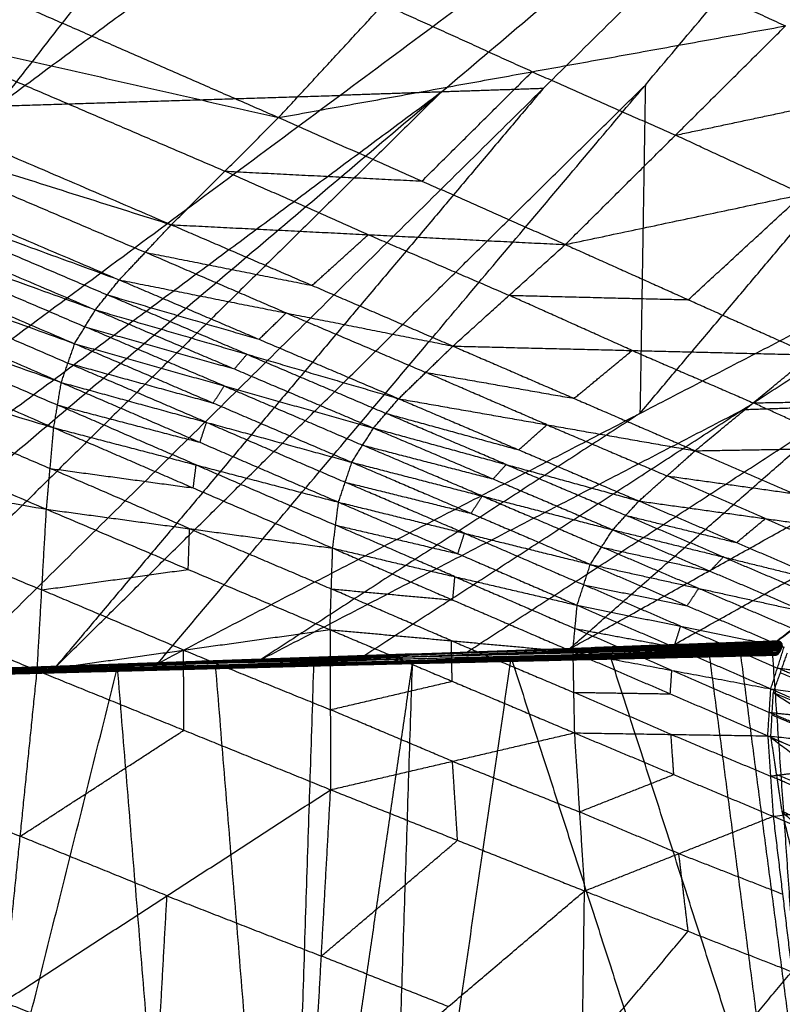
# Model space of a CAD drawing. Header units: millimetres. Extents: x -106 to 110, y -96 to 120.
# Tile 677 of 1020: x 97.61 to 98.83, y -30.41 to -28.84. Entities that reach past the tile are written whole.
import ezdxf

# ---------------------------------------------------------------- set-up
doc = ezdxf.new("R2010")
doc.units = ezdxf.units.MM
doc.header["$MEASUREMENT"] = 0
doc.layers.add('Default', color=7, linetype='Continuous', true_color=0x000000)

msp = doc.modelspace()

# ---------------------------------------------------------------- linework, layer by layer
at = {"layer": 'Default'}
for points in [[(96.8496, -29.8992, 11.6177), (98.1177, -28.9572, 10.995), (99.3858, -28.0151, 10.3722)], [(97.1742, -29.8883, 11.7919), (98.28, -28.9517, 11.0821), (99.3858, -28.0151, 10.3722)], [(97.4999, -29.8773, 11.9676), (98.4428, -28.9462, 11.1699), (99.3858, -28.0151, 10.3722)], [(97.8267, -29.8661, 12.1447), (98.6062, -28.9406, 11.2584), (99.3858, -28.0151, 10.3722)], [(98.8388, -28.0322, 10.0752), (98.2047, -28.5032, 10.3865), (97.5706, -28.9742, 10.6979)], [(96.2034, -29.9206, 11.2742), (97.2475, -28.9849, 10.5261), (98.2917, -28.0492, 9.7781)], [(96.526, -29.91, 11.4451), (97.4088, -28.9796, 10.6116), (98.2917, -28.0492, 9.7781)], [(97.8682, -28.0619, 9.5512), (97.3461, -28.5297, 9.9252), (96.824, -28.9976, 10.2992)], [(96.8496, -29.8992, 11.6177), (97.5706, -28.9742, 10.6979), (98.2917, -28.0492, 9.7781)], [(96.9539, -28.5268, 13.5365), (97.4868, -28.7597, 13.6165), (98.0198, -28.9927, 13.6964)], [(98.5976, -29.4661, 11.8947), (98.9874, -29.0034, 11.4515), (99.3772, -28.5406, 11.0084)], [(98.0198, -28.9927, 13.6964), (98.1873, -28.8112, 13.6855), (98.3549, -28.6298, 13.6746)], [(98.3549, -28.6298, 13.6746), (98.5927, -28.7378, 13.6446), (98.8305, -28.8459, 13.6146)], [(96.8034, -28.7154, 13.5231), (97.3258, -28.9398, 13.6138), (97.8481, -29.1642, 13.7045)], [(96.8034, -28.7154, 13.5231), (97.4116, -28.8541, 13.6098), (98.0198, -28.9927, 13.6964)], [(96.7304, -28.8111, 13.517), (97.2477, -29.0318, 13.6126), (97.765, -29.2524, 13.7082)], [(96.7304, -28.8111, 13.517), (97.2892, -28.9877, 13.6108), (97.8481, -29.1642, 13.7045)], [(98.4252, -28.9193, 13.6555), (98.3062, -28.8653, 13.6705), (98.1873, -28.8112, 13.6855)], [(98.0198, -28.9927, 13.6964), (98.4252, -28.9193, 13.6555), (98.8305, -28.8459, 13.6146)], [(98.4782, -29.1959, 13.6696), (98.6544, -29.0209, 13.6421), (98.8305, -28.8459, 13.6146)], [(96.6964, -28.861, 13.5149), (97.2115, -29.0807, 13.6125), (97.7266, -29.3004, 13.7101)], [(96.6964, -28.861, 13.5149), (97.2307, -29.0567, 13.6115), (97.765, -29.2524, 13.7082)], [(97.4116, -28.8541, 13.6098), (97.6728, -28.9663, 13.6551), (97.9339, -29.0784, 13.7004)], [(96.6668, -28.9142, 13.5137), (97.1802, -29.1344, 13.6125), (97.6936, -29.3546, 13.7112)], [(96.6668, -28.9142, 13.5137), (97.1967, -29.1073, 13.6119), (97.7266, -29.3004, 13.7101)], [(98.249, -29.0943, 13.683), (98.3371, -29.0068, 13.6693), (98.4252, -28.9193, 13.6555)], [(98.4252, -28.9193, 13.6555), (98.5398, -28.9701, 13.6488), (98.6544, -29.0209, 13.6421)], [(97.6633, -29.8717, 12.0562), (98.1347, -29.4062, 11.6573), (98.6062, -28.9406, 11.2584)], [(98.4428, -28.9462, 11.1699), (98.053, -29.4089, 11.613), (97.6633, -29.8717, 12.0562)], [(98.4428, -28.9462, 11.1699), (98.3614, -28.949, 11.126), (98.28, -28.9517, 11.0821)], [(98.6062, -28.9406, 11.2584), (98.6019, -29.2034, 11.5766), (98.5976, -29.4661, 11.8947)], [(98.6544, -29.0209, 13.6421), (98.8443, -28.9806, 13.5974), (99.0342, -28.9403, 13.5527)], [(97.0119, -29.8937, 11.7048), (97.6459, -29.4227, 11.3934), (98.28, -28.9517, 11.0821)], [(98.28, -28.9517, 11.0821), (97.8085, -29.4172, 11.4809), (97.337, -29.8828, 11.8798)], [(97.5706, -28.9742, 10.6979), (97.8442, -28.9657, 10.8464), (98.1177, -28.9572, 10.995)], [(98.28, -28.9517, 11.0821), (98.1988, -28.9544, 11.0385), (98.1177, -28.9572, 10.995)], [(96.6448, -28.9727, 13.5132), (97.1585, -29.1947, 13.6108), (97.6722, -29.4166, 13.7084)], [(96.6448, -28.9727, 13.5132), (97.1692, -29.1637, 13.6122), (97.6936, -29.3546, 13.7112)], [(97.2892, -28.9877, 13.6108), (97.5479, -29.098, 13.6585), (97.8066, -29.2083, 13.7063)], [(97.8481, -29.1642, 13.7045), (97.9339, -29.0784, 13.7004), (98.0198, -28.9927, 13.6964)], [(98.0198, -28.9927, 13.6964), (98.249, -29.0943, 13.683), (98.4782, -29.1959, 13.6696)], [(98.8581, -29.1153, 13.5802), (98.7562, -29.0681, 13.6112), (98.6544, -29.0209, 13.6421)], [(98.4782, -29.1959, 13.6696), (98.8581, -29.1153, 13.5802), (99.2379, -29.0347, 13.4909)], [(96.6273, -29.0424, 13.5132), (97.1437, -29.2657, 13.6075), (97.6601, -29.489, 13.7018)], [(96.6273, -29.0424, 13.5132), (97.1497, -29.2295, 13.6108), (97.6722, -29.4166, 13.7084)], [(97.2307, -29.0567, 13.6115), (97.4883, -29.1665, 13.6603), (97.7458, -29.2764, 13.7091)], [(97.8267, -29.8661, 12.1447), (98.5976, -29.4661, 11.8947), (99.3686, -29.0661, 11.6447)], [(98.1546, -29.855, 12.3231), (98.7616, -29.4605, 11.9839), (99.3686, -29.0661, 11.6447)], [(98.4837, -29.8437, 12.5028), (98.9261, -29.4549, 12.0737), (99.3686, -29.0661, 11.6447)], [(97.9339, -29.0784, 13.7004), (98.0915, -29.0864, 13.6917), (98.249, -29.0943, 13.683)], [(98.1631, -29.1801, 13.687), (98.0485, -29.1293, 13.6937), (97.9339, -29.0784, 13.7004)], [(97.1967, -29.1073, 13.6119), (97.4534, -29.2174, 13.6613), (97.7101, -29.3275, 13.7106)], [(98.6749, -29.2842, 13.6268), (98.7665, -29.1997, 13.6035), (98.8581, -29.1153, 13.5802)], [(97.1692, -29.1637, 13.6122), (97.4261, -29.2746, 13.661), (97.6829, -29.3856, 13.7098)], [(97.765, -29.2524, 13.7082), (97.8066, -29.2083, 13.7063), (97.8481, -29.1642, 13.7045)], [(97.8481, -29.1642, 13.7045), (98.0733, -29.2613, 13.6997), (98.2985, -29.3584, 13.6949)], [(97.8481, -29.1642, 13.7045), (98.1631, -29.1801, 13.687), (98.4782, -29.1959, 13.6696)], [(96.601, -29.1711, 13.5144), (97.1247, -29.3953, 13.6015), (97.6485, -29.6195, 13.6886)], [(96.601, -29.1711, 13.5144), (97.1306, -29.3301, 13.6081), (97.6601, -29.489, 13.7018)], [(98.0733, -29.2613, 13.6997), (98.1182, -29.2207, 13.6933), (98.1631, -29.1801, 13.687)], [(98.1631, -29.1801, 13.687), (98.2758, -29.2286, 13.6846), (98.3884, -29.2771, 13.6822)], [(98.2985, -29.3584, 13.6949), (98.3884, -29.2771, 13.6822), (98.4782, -29.1959, 13.6696)], [(98.4782, -29.1959, 13.6696), (98.6749, -29.2842, 13.6268), (98.8716, -29.3724, 13.5841)], [(97.8066, -29.2083, 13.7063), (97.9399, -29.2348, 13.703), (98.0733, -29.2613, 13.6997)], [(98.0318, -29.3054, 13.7015), (97.9192, -29.2569, 13.7039), (97.8066, -29.2083, 13.7063)], [(97.1497, -29.2295, 13.6108), (97.4079, -29.3411, 13.6579), (97.6662, -29.4528, 13.7051)], [(98.4837, -29.8437, 12.5028), (99.0387, -29.5335, 12.2623), (99.5938, -29.2232, 12.0219)], [(98.8139, -29.8324, 12.6837), (99.2038, -29.5278, 12.3528), (99.5938, -29.2232, 12.0219)], [(98.8149, -29.8324, 12.6842), (99.2044, -29.5278, 12.3531), (99.5938, -29.2232, 12.0219)], [(97.7266, -29.3004, 13.7101), (97.7458, -29.2764, 13.7091), (97.765, -29.2524, 13.7082)], [(97.765, -29.2524, 13.7082), (97.9884, -29.3475, 13.7074), (98.2117, -29.4426, 13.7065)], [(97.765, -29.2524, 13.7082), (98.0318, -29.3054, 13.7015), (98.2985, -29.3584, 13.6949)], [(97.7458, -29.2764, 13.7091), (97.8671, -29.312, 13.7082), (97.9884, -29.3475, 13.7074)], [(97.9691, -29.3715, 13.7083), (97.8575, -29.324, 13.7087), (97.7458, -29.2764, 13.7091)], [(98.3884, -29.2771, 13.6822), (98.5316, -29.2807, 13.6545), (98.6749, -29.2842, 13.6268)], [(98.5851, -29.3654, 13.6395), (98.4867, -29.3213, 13.6609), (98.3884, -29.2771, 13.6822)], [(97.6936, -29.3546, 13.7112), (97.7101, -29.3275, 13.7106), (97.7266, -29.3004, 13.7101)], [(97.7266, -29.3004, 13.7101), (97.949, -29.395, 13.7108), (98.1714, -29.4896, 13.7115)], [(97.7266, -29.3004, 13.7101), (97.9691, -29.3715, 13.7083), (98.2117, -29.4426, 13.7065)], [(97.9884, -29.3475, 13.7074), (98.0101, -29.3265, 13.7044), (98.0318, -29.3054, 13.7015)], [(98.0318, -29.3054, 13.7015), (98.1435, -29.3529, 13.7011), (98.2551, -29.4005, 13.7007)], [(97.1306, -29.3301, 13.6081), (97.3924, -29.4422, 13.6516), (97.6543, -29.5542, 13.6952)], [(97.7101, -29.3275, 13.7106), (97.8295, -29.3612, 13.7107), (97.949, -29.395, 13.7108)], [(97.9325, -29.4221, 13.7114), (97.8213, -29.3748, 13.711), (97.7101, -29.3275, 13.7106)], [(97.6722, -29.4166, 13.7084), (97.6829, -29.3856, 13.7098), (97.6936, -29.3546, 13.7112)], [(97.6936, -29.3546, 13.7112), (97.9153, -29.4495, 13.7128), (98.1369, -29.5444, 13.7144)], [(97.6936, -29.3546, 13.7112), (97.9325, -29.4221, 13.7114), (98.1714, -29.4896, 13.7115)], [(97.949, -29.395, 13.7108), (97.9591, -29.3833, 13.7095), (97.9691, -29.3715, 13.7083)], [(97.9691, -29.3715, 13.7083), (98.0803, -29.4188, 13.7086), (98.1915, -29.4661, 13.709)], [(98.2117, -29.4426, 13.7065), (98.2551, -29.4005, 13.7007), (98.2985, -29.3584, 13.6949)], [(98.2985, -29.3584, 13.6949), (98.4922, -29.4421, 13.6621), (98.6858, -29.5259, 13.6293)], [(98.2985, -29.3584, 13.6949), (98.5851, -29.3654, 13.6395), (98.8716, -29.3724, 13.5841)], [(98.4922, -29.4421, 13.6621), (98.5386, -29.4038, 13.6508), (98.5851, -29.3654, 13.6395)], [(98.5851, -29.3654, 13.6395), (98.6819, -29.4073, 13.6231), (98.7787, -29.4492, 13.6067)], [(97.6829, -29.3856, 13.7098), (97.7991, -29.4175, 13.7113), (97.9153, -29.4495, 13.7128)], [(97.9045, -29.4805, 13.7114), (97.7937, -29.433, 13.7106), (97.6829, -29.3856, 13.7098)], [(98.6858, -29.5259, 13.6293), (98.7787, -29.4492, 13.6067), (98.8716, -29.3724, 13.5841)], [(98.2551, -29.4005, 13.7007), (98.3737, -29.4213, 13.6814), (98.4922, -29.4421, 13.6621)], [(98.4488, -29.4843, 13.6679), (98.3519, -29.4424, 13.6843), (98.2551, -29.4005, 13.7007)], [(97.6601, -29.489, 13.7018), (97.6662, -29.4528, 13.7051), (97.6722, -29.4166, 13.7084)], [(97.6722, -29.4166, 13.7084), (97.8939, -29.5124, 13.7093), (98.1156, -29.6082, 13.7101)], [(97.6722, -29.4166, 13.7084), (97.9045, -29.4805, 13.7114), (98.1369, -29.5444, 13.7144)], [(96.5539, -29.4285, 13.5193), (97.0937, -29.6531, 13.592), (97.6336, -29.8777, 13.6646)], [(96.5539, -29.4285, 13.5193), (97.1012, -29.524, 13.604), (97.6485, -29.6195, 13.6886)], [(97.9153, -29.4495, 13.7128), (97.9239, -29.4358, 13.7121), (97.9325, -29.4221, 13.7114)], [(97.9325, -29.4221, 13.7114), (98.0433, -29.4696, 13.7122), (98.1541, -29.517, 13.713)], [(98.1714, -29.4896, 13.7115), (98.1915, -29.4661, 13.709), (98.2117, -29.4426, 13.7065)], [(98.2117, -29.4426, 13.7065), (98.4038, -29.5245, 13.6783), (98.596, -29.6063, 13.6501)], [(98.2117, -29.4426, 13.7065), (98.4488, -29.4843, 13.6679), (98.6858, -29.5259, 13.6293)], [(98.7787, -29.4492, 13.6067), (98.9048, -29.4471, 13.5626), (99.0309, -29.445, 13.5185)], [(98.938, -29.5217, 13.5411), (98.8584, -29.4854, 13.5739), (98.7787, -29.4492, 13.6067)], [(97.6662, -29.4528, 13.7051), (97.78, -29.4826, 13.7072), (97.8939, -29.5124, 13.7093)], [(97.8879, -29.5486, 13.706), (97.777, -29.5007, 13.7055), (97.6662, -29.4528, 13.7051)], [(97.9906, -29.8606, 12.2339), (98.3761, -29.6605, 12.1089), (98.7616, -29.4605, 11.9839)], [(98.5976, -29.4661, 11.8947), (98.2941, -29.6633, 12.0643), (97.9906, -29.8606, 12.2339)], [(98.1915, -29.4661, 13.709), (98.2977, -29.4953, 13.6937), (98.4038, -29.5245, 13.6783)], [(98.3837, -29.548, 13.6808), (98.2876, -29.5071, 13.6949), (98.1915, -29.4661, 13.709)], [(98.3191, -29.8493, 12.4129), (98.6226, -29.6521, 12.2433), (98.9261, -29.4549, 12.0737)], [(98.9261, -29.4549, 12.0737), (98.8439, -29.4577, 12.0288), (98.7616, -29.4605, 11.9839)], [(97.8939, -29.5124, 13.7093), (97.8992, -29.4964, 13.7103), (97.9045, -29.4805, 13.7114)], [(97.9045, -29.4805, 13.7114), (98.0154, -29.5284, 13.7118), (98.1263, -29.5763, 13.7123)], [(97.6485, -29.6195, 13.6886), (97.6543, -29.5542, 13.6952), (97.6601, -29.489, 13.7018)], [(97.6601, -29.489, 13.7018), (97.8832, -29.5854, 13.7004), (98.1062, -29.6818, 13.699)], [(97.6601, -29.489, 13.7018), (97.8879, -29.5486, 13.706), (98.1156, -29.6082, 13.7101)], [(98.1369, -29.5444, 13.7144), (98.1541, -29.517, 13.713), (98.1714, -29.4896, 13.7115)], [(98.1714, -29.4896, 13.7115), (98.3628, -29.571, 13.6852), (98.5541, -29.6524, 13.6589)], [(98.1714, -29.4896, 13.7115), (98.3837, -29.548, 13.6808), (98.596, -29.6063, 13.6501)], [(98.4038, -29.5245, 13.6783), (98.4263, -29.5044, 13.6731), (98.4488, -29.4843, 13.6679)], [(98.4488, -29.4843, 13.6679), (98.5448, -29.5252, 13.6538), (98.6409, -29.5661, 13.6397)], [(97.1012, -29.524, 13.604), (97.3711, -29.6363, 13.6403), (97.641, -29.7486, 13.6766)], [(98.1541, -29.517, 13.713), (98.2584, -29.544, 13.6991), (98.3628, -29.571, 13.6852)], [(98.3455, -29.5984, 13.6867), (98.2498, -29.5577, 13.6998), (98.1541, -29.517, 13.713)], [(98.596, -29.6063, 13.6501), (98.6409, -29.5661, 13.6397), (98.6858, -29.5259, 13.6293)], [(98.6488, -29.8381, 12.5932), (98.9263, -29.683, 12.473), (99.2038, -29.5278, 12.3528)], [(98.6858, -29.5259, 13.6293), (98.938, -29.5217, 13.5411), (99.1902, -29.5175, 13.4529)], [(98.6858, -29.5259, 13.6293), (98.8429, -29.5943, 13.5745), (99.0001, -29.6626, 13.5197)], [(99.2038, -29.5278, 12.3528), (99.0091, -29.6801, 12.5184), (98.8144, -29.8324, 12.6839)], [(98.1156, -29.6082, 13.7101), (98.1263, -29.5763, 13.7123), (98.1369, -29.5444, 13.7144)], [(98.1369, -29.5444, 13.7144), (98.3276, -29.626, 13.6891), (98.5183, -29.7077, 13.6638)], [(98.1369, -29.5444, 13.7144), (98.3455, -29.5984, 13.6867), (98.5541, -29.6524, 13.6589)], [(97.6543, -29.5542, 13.6952), (97.7687, -29.5698, 13.6978), (97.8832, -29.5854, 13.7004)], [(97.8773, -29.6506, 13.6938), (97.7658, -29.6024, 13.6945), (97.6543, -29.5542, 13.6952)], [(97.8832, -29.5854, 13.7004), (97.8855, -29.567, 13.7032), (97.8879, -29.5486, 13.706)], [(97.8879, -29.5486, 13.706), (97.9994, -29.5968, 13.7053), (98.1109, -29.645, 13.7045)], [(98.3628, -29.571, 13.6852), (98.3732, -29.5595, 13.683), (98.3837, -29.548, 13.6808)], [(98.3837, -29.548, 13.6808), (98.4794, -29.5887, 13.6677), (98.575, -29.6293, 13.6545)], [(98.1263, -29.5763, 13.7123), (98.2269, -29.6012, 13.7007), (98.3276, -29.626, 13.6891)], [(98.317, -29.6579, 13.687), (98.2216, -29.6171, 13.6996), (98.1263, -29.5763, 13.7123)], [(98.6409, -29.5661, 13.6397), (98.7419, -29.5802, 13.6071), (98.8429, -29.5943, 13.5745)], [(98.798, -29.6345, 13.5849), (98.7195, -29.6003, 13.6123), (98.6409, -29.5661, 13.6397)], [(98.3276, -29.626, 13.6891), (98.3366, -29.6122, 13.6879), (98.3455, -29.5984, 13.6867)], [(98.3455, -29.5984, 13.6867), (98.4409, -29.6392, 13.674), (98.5362, -29.68, 13.6613)], [(98.5541, -29.6524, 13.6589), (98.575, -29.6293, 13.6545), (98.596, -29.6063, 13.6501)], [(98.596, -29.6063, 13.6501), (98.752, -29.6729, 13.6003), (98.908, -29.7394, 13.5505)], [(98.596, -29.6063, 13.6501), (98.798, -29.6345, 13.5849), (99.0001, -29.6626, 13.5197)], [(97.6336, -29.8777, 13.6646), (97.641, -29.7486, 13.6766), (97.6485, -29.6195, 13.6886)], [(97.6485, -29.6195, 13.6886), (97.8752, -29.7158, 13.6821), (98.1019, -29.8122, 13.6756)], [(97.6485, -29.6195, 13.6886), (97.8773, -29.6506, 13.6938), (98.1062, -29.6818, 13.699)], [(98.1062, -29.6818, 13.699), (98.1109, -29.645, 13.7045), (98.1156, -29.6082, 13.7101)], [(98.1156, -29.6082, 13.7101), (98.3064, -29.6906, 13.6841), (98.4972, -29.7731, 13.658)], [(98.1156, -29.6082, 13.7101), (98.317, -29.6579, 13.687), (98.5183, -29.7077, 13.6638)], [(98.575, -29.6293, 13.6545), (98.6635, -29.6511, 13.6274), (98.752, -29.6729, 13.6003)], [(98.731, -29.6959, 13.6047), (98.653, -29.6626, 13.6296), (98.575, -29.6293, 13.6545)], [(98.752, -29.6729, 13.6003), (98.775, -29.6537, 13.5926), (98.798, -29.6345, 13.5849)], [(98.798, -29.6345, 13.5849), (98.876, -29.6677, 13.56), (98.954, -29.701, 13.5351)], [(97.8752, -29.7158, 13.6821), (97.8763, -29.6832, 13.6879), (97.8773, -29.6506, 13.6938)], [(97.8773, -29.6506, 13.6938), (97.9907, -29.6988, 13.6905), (98.104, -29.747, 13.6873)], [(98.1109, -29.645, 13.7045), (98.2087, -29.6678, 13.6943), (98.3064, -29.6906, 13.6841)], [(98.3017, -29.7275, 13.6785), (98.2063, -29.6862, 13.6915), (98.1109, -29.645, 13.7045)], [(98.5183, -29.7077, 13.6638), (98.5362, -29.68, 13.6613), (98.5541, -29.6524, 13.6589)], [(98.5541, -29.6524, 13.6589), (98.7095, -29.7185, 13.611), (98.8649, -29.7846, 13.5632)], [(98.5541, -29.6524, 13.6589), (98.731, -29.6959, 13.6047), (98.908, -29.7394, 13.5505)], [(98.3064, -29.6906, 13.6841), (98.3117, -29.6743, 13.6855), (98.317, -29.6579, 13.687)], [(98.317, -29.6579, 13.687), (98.4124, -29.6992, 13.6739), (98.5077, -29.7404, 13.6609)], [(98.1019, -29.8122, 13.6756), (98.104, -29.747, 13.6873), (98.1062, -29.6818, 13.699)], [(98.1062, -29.6818, 13.699), (98.2982, -29.7648, 13.6704), (98.4902, -29.8477, 13.6419)], [(98.1062, -29.6818, 13.699), (98.3017, -29.7275, 13.6785), (98.4972, -29.7731, 13.658)], [(98.5362, -29.68, 13.6613), (98.6229, -29.6992, 13.6362), (98.7095, -29.7185, 13.611)], [(98.6916, -29.7461, 13.6135), (98.6139, -29.7131, 13.6374), (98.5362, -29.68, 13.6613)], [(98.7095, -29.7185, 13.611), (98.7203, -29.7072, 13.6079), (98.731, -29.6959, 13.6047)], [(98.731, -29.6959, 13.6047), (98.8087, -29.7289, 13.5807), (98.8864, -29.762, 13.5568)], [(97.641, -29.7486, 13.6766), (97.7581, -29.7322, 13.6794), (97.8752, -29.7158, 13.6821)], [(98.4972, -29.7731, 13.658), (98.5077, -29.7404, 13.6609), (98.5183, -29.7077, 13.6638)], [(98.5183, -29.7077, 13.6638), (98.6731, -29.774, 13.617), (98.828, -29.8403, 13.5703)], [(98.5183, -29.7077, 13.6638), (98.6916, -29.7461, 13.6135), (98.8649, -29.7846, 13.5632)], [(98.2982, -29.7648, 13.6704), (98.2999, -29.7461, 13.6745), (98.3017, -29.7275, 13.6785)], [(98.3017, -29.7275, 13.6785), (98.3977, -29.7689, 13.6642), (98.4937, -29.8104, 13.65)], [(97.8677, -29.8449, 13.6701), (97.7544, -29.7968, 13.6734), (97.641, -29.7486, 13.6766)], [(98.104, -29.747, 13.6873), (98.2011, -29.7559, 13.6788), (98.2982, -29.7648, 13.6704)], [(98.296, -29.8299, 13.6587), (98.2, -29.7885, 13.673), (98.104, -29.747, 13.6873)], [(98.5077, -29.7404, 13.6609), (98.5904, -29.7572, 13.639), (98.6731, -29.774, 13.617)], [(98.6626, -29.8067, 13.6141), (98.5852, -29.7735, 13.6375), (98.5077, -29.7404, 13.6609)], [(98.6731, -29.774, 13.617), (98.6824, -29.7601, 13.6153), (98.6916, -29.7461, 13.6135)], [(98.6916, -29.7461, 13.6135), (98.769, -29.7793, 13.5901), (98.8464, -29.8124, 13.5667)], [(98.4902, -29.8477, 13.6419), (98.4937, -29.8104, 13.65), (98.4972, -29.7731, 13.658)], [(98.4972, -29.7731, 13.658), (98.6521, -29.84, 13.6106), (98.8069, -29.907, 13.5631)], [(98.4972, -29.7731, 13.658), (98.6626, -29.8067, 13.6141), (98.828, -29.8403, 13.5703)], [(97.6336, -29.8777, 13.6646), (97.8677, -29.8449, 13.6701), (98.1019, -29.8122, 13.6756)], [(98.1019, -29.8122, 13.6756), (98.1024, -29.9403, 13.653), (98.1029, -30.0684, 13.6304)], [(98.1019, -29.8122, 13.6756), (98.296, -29.8299, 13.6587), (98.4902, -29.8477, 13.6419)], [(98.1019, -29.8122, 13.6756), (98.2973, -29.8948, 13.6413), (98.4927, -29.9774, 13.6071)], [(98.4937, -29.8104, 13.65), (98.5729, -29.8252, 13.6303), (98.6521, -29.84, 13.6106)], [(98.6486, -29.8773, 13.6025), (98.5711, -29.8438, 13.6262), (98.4937, -29.8104, 13.65)], [(98.6521, -29.84, 13.6106), (98.6573, -29.8234, 13.6124), (98.6626, -29.8067, 13.6141)], [(98.6626, -29.8067, 13.6141), (98.74, -29.8402, 13.5904), (98.8175, -29.8736, 13.5667)], [(98.1546, -29.855, 12.3231), (98.3191, -29.8493, 12.4129), (98.4837, -29.8437, 12.5028)], [(98.204, -29.8625, 12.3289), (98.5142, -29.8516, 12.4982), (98.8245, -29.8407, 12.6676)], [(98.2191, -29.8559, 12.3391), (98.521, -29.8441, 12.5066), (98.823, -29.8323, 12.6741)], [(98.2191, -29.8559, 12.3391), (98.5217, -29.8452, 12.5051), (98.8243, -29.8346, 12.6711)], [(98.2191, -29.8559, 12.3391), (98.522, -29.8466, 12.504), (98.8249, -29.8374, 12.6689)], [(98.2191, -29.8559, 12.3391), (98.5218, -29.8483, 12.5033), (98.8245, -29.8407, 12.6676)], [(98.5265, -29.8418, 12.5147), (98.3755, -29.8477, 12.431), (98.2246, -29.8536, 12.3473)], [(98.23, -29.8513, 12.3554), (98.5242, -29.8408, 12.5182), (98.8184, -29.8303, 12.681)], [(98.23, -29.8513, 12.3554), (98.5255, -29.841, 12.5165), (98.8209, -29.8307, 12.6775)], [(98.23, -29.8513, 12.3554), (98.5265, -29.8418, 12.5147), (98.823, -29.8323, 12.6741)], [(98.2326, -29.8512, 12.3595), (98.3784, -29.846, 12.4389), (98.5242, -29.8408, 12.5182)], [(98.2351, -29.8511, 12.3637), (98.5267, -29.8407, 12.5223), (98.8184, -29.8303, 12.681)], [(98.2351, -29.8511, 12.3637), (98.5259, -29.8409, 12.5233), (98.8166, -29.8307, 12.683)], [(98.2351, -29.8511, 12.3637), (98.5254, -29.8412, 12.5238), (98.8156, -29.8313, 12.6839)], [(98.2351, -29.8511, 12.3637), (98.3594, -29.8474, 12.4332), (98.4837, -29.8437, 12.5028)], [(98.296, -29.8299, 13.6587), (98.3937, -29.8712, 13.6416), (98.4914, -29.9125, 13.6245)], [(98.2973, -29.8948, 13.6413), (98.2966, -29.8623, 13.65), (98.296, -29.8299, 13.6587)], [(98.6497, -29.8375, 12.5934), (98.5045, -29.8425, 12.5133), (98.3594, -29.8474, 12.4332)], [(98.4837, -29.8437, 12.5028), (98.6497, -29.8375, 12.5934), (98.8156, -29.8313, 12.6839)], [(98.4837, -29.8437, 12.5028), (98.6495, -29.8378, 12.5935), (98.8152, -29.8318, 12.6842)], [(98.4837, -29.8437, 12.5028), (98.6488, -29.8381, 12.5932), (98.8139, -29.8324, 12.6837)], [(98.5135, -29.8537, 12.498), (98.6686, -29.8482, 12.5827), (98.8237, -29.8428, 12.6674)], [(98.8237, -29.8428, 12.6674), (98.669, -29.8472, 12.5828), (98.5142, -29.8516, 12.4982)], [(98.8236, -29.8335, 12.6726), (98.6723, -29.8388, 12.5896), (98.521, -29.8441, 12.5066)], [(98.521, -29.8441, 12.5066), (98.5238, -29.843, 12.5107), (98.5265, -29.8418, 12.5147)], [(98.521, -29.8441, 12.5066), (98.5214, -29.8447, 12.5058), (98.5217, -29.8452, 12.5051)], [(98.8246, -29.836, 12.67), (98.6732, -29.8406, 12.5876), (98.5217, -29.8452, 12.5051)], [(98.5218, -29.8483, 12.5033), (98.6732, -29.8437, 12.5858), (98.8247, -29.839, 12.6682)], [(98.5242, -29.8408, 12.5182), (98.5255, -29.8408, 12.5203), (98.5267, -29.8407, 12.5223)], [(98.5242, -29.8408, 12.5182), (98.5248, -29.8409, 12.5174), (98.5255, -29.841, 12.5165)], [(98.8161, -29.831, 12.6835), (98.6708, -29.8361, 12.6036), (98.5254, -29.8412, 12.5238)], [(98.5254, -29.8412, 12.5238), (98.5875, -29.8394, 12.5586), (98.6497, -29.8375, 12.5934)], [(98.5254, -29.8412, 12.5238), (98.5256, -29.8411, 12.5236), (98.5259, -29.8409, 12.5233)], [(98.5255, -29.841, 12.5165), (98.6726, -29.8358, 12.5979), (98.8197, -29.8305, 12.6793)], [(98.8219, -29.8315, 12.6758), (98.6737, -29.8363, 12.5961), (98.5255, -29.841, 12.5165)], [(98.8175, -29.8305, 12.682), (98.6717, -29.8357, 12.6027), (98.5259, -29.8409, 12.5233)], [(98.5265, -29.8418, 12.5147), (98.6742, -29.8367, 12.5953), (98.8219, -29.8315, 12.6758)], [(98.5267, -29.8407, 12.5223), (98.6721, -29.8356, 12.6022), (98.8175, -29.8305, 12.682)], [(98.8146, -29.8321, 12.6839), (98.7317, -29.8351, 12.6386), (98.6488, -29.8381, 12.5932)], [(98.8154, -29.8316, 12.6841), (98.7324, -29.8347, 12.6388), (98.6495, -29.8378, 12.5935)], [(98.6495, -29.8378, 12.5935), (98.732, -29.835, 12.6387), (98.8146, -29.8321, 12.6839)], [(98.6497, -29.8375, 12.5934), (98.7325, -29.8346, 12.6387), (98.8154, -29.8316, 12.6841)], [(98.8069, -29.907, 13.5631), (98.8175, -29.8736, 13.5667), (98.828, -29.8403, 13.5703)], [(98.8139, -29.8324, 12.6837), (98.8146, -29.8321, 12.6839), (98.8152, -29.8318, 12.6842)], [(98.8139, -29.8324, 12.6837), (98.8144, -29.8324, 12.6839), (98.8149, -29.8324, 12.6842)], [(98.8151, -29.8321, 12.6842), (98.8148, -29.8323, 12.6841), (98.8144, -29.8324, 12.6839)], [(98.8146, -29.8321, 12.6839), (98.8148, -29.8321, 12.6841), (98.8151, -29.8321, 12.6842)], [(98.8149, -29.8324, 12.6842), (98.8151, -29.8321, 12.6842), (98.8152, -29.8318, 12.6842)], [(98.8152, -29.8318, 12.6842), (98.8154, -29.8316, 12.6841), (98.8156, -29.8313, 12.6839)], [(98.8156, -29.8313, 12.6839), (98.8161, -29.831, 12.6835), (98.8166, -29.8307, 12.683)], [(98.8166, -29.8307, 12.683), (98.8175, -29.8305, 12.682), (98.8184, -29.8303, 12.681)], [(98.8184, -29.8303, 12.681), (98.8197, -29.8305, 12.6793), (98.8209, -29.8307, 12.6775)], [(98.8209, -29.8307, 12.6775), (98.8219, -29.8315, 12.6758), (98.823, -29.8323, 12.6741)], [(98.823, -29.8323, 12.6741), (98.8236, -29.8335, 12.6726), (98.8243, -29.8346, 12.6711)], [(98.823, -29.8448, 12.6672), (98.8237, -29.8428, 12.6674), (98.8245, -29.8407, 12.6676)], [(98.8243, -29.8346, 12.6711), (98.8246, -29.836, 12.67), (98.8249, -29.8374, 12.6689)], [(98.8245, -29.8407, 12.6676), (98.8247, -29.839, 12.6682), (98.8249, -29.8374, 12.6689)], [(97.5645, -29.8773, 11.9863), (97.8918, -29.8666, 12.1627), (98.2191, -29.8559, 12.3391)], [(97.5713, -29.8743, 11.9984), (97.9007, -29.8628, 12.1769), (98.23, -29.8513, 12.3554)], [(97.5713, -29.8743, 11.9984), (97.8952, -29.8651, 12.1687), (98.2191, -29.8559, 12.3391)], [(97.5744, -29.8741, 12.0047), (97.9047, -29.8626, 12.1842), (98.2351, -29.8511, 12.3637)], [(97.5744, -29.8741, 12.0047), (97.9022, -29.8627, 12.18), (98.23, -29.8513, 12.3554)], [(98.0309, -29.8586, 12.2542), (97.8657, -29.8644, 12.1644), (97.7005, -29.8701, 12.0747)], [(97.8267, -29.8661, 12.1447), (98.0309, -29.8586, 12.2542), (98.2351, -29.8511, 12.3637)], [(97.8267, -29.8661, 12.1447), (97.9906, -29.8606, 12.2339), (98.1546, -29.855, 12.3231)], [(97.8677, -29.8449, 13.6701), (97.9851, -29.8926, 13.6615), (98.1024, -29.9403, 13.653)], [(97.8682, -29.9731, 13.6475), (97.868, -29.909, 13.6588), (97.8677, -29.8449, 13.6701)], [(97.8843, -29.8699, 12.1576), (98.0479, -29.8646, 12.2458), (98.2116, -29.8592, 12.334)], [(98.2116, -29.8592, 12.334), (98.0517, -29.8629, 12.2483), (97.8918, -29.8666, 12.1627)], [(97.8952, -29.8651, 12.1687), (98.0599, -29.8593, 12.258), (98.2246, -29.8536, 12.3473)], [(98.2246, -29.8536, 12.3473), (98.0626, -29.8582, 12.2621), (97.9007, -29.8628, 12.1769)], [(97.9022, -29.8627, 12.18), (98.0674, -29.857, 12.2698), (98.2326, -29.8512, 12.3595)], [(98.2326, -29.8512, 12.3595), (98.0687, -29.8569, 12.2719), (97.9047, -29.8626, 12.1842)], [(97.9865, -32.617, 10.6236), (98.1891, -31.2374, 11.5387), (98.3918, -29.8578, 12.4537)], [(98.1948, -29.8531, 12.3434), (98.0927, -29.8568, 12.2886), (97.9906, -29.8606, 12.2339)], [(98.0309, -29.8586, 12.2542), (98.1129, -29.8558, 12.2988), (98.1948, -29.8531, 12.3434)], [(98.0763, -29.8658, 12.281), (98.234, -29.8618, 12.3674), (98.3918, -29.8578, 12.4537)], [(98.1546, -29.855, 12.3231), (98.1948, -29.8531, 12.3434), (98.2351, -29.8511, 12.3637)], [(98.1616, -29.8643, 12.3271), (98.362, -29.8594, 12.4371), (98.5623, -29.8544, 12.5472)], [(98.1616, -29.8643, 12.3271), (98.2767, -29.8611, 12.3904), (98.3918, -29.8578, 12.4537)], [(98.1629, -29.8649, 12.327), (98.2624, -29.8621, 12.3821), (98.362, -29.8594, 12.4371)], [(98.3633, -29.8599, 12.4371), (98.2631, -29.8624, 12.3821), (98.1629, -29.8649, 12.327)], [(98.1643, -29.8655, 12.327), (98.3633, -29.8599, 12.4371), (98.5623, -29.8544, 12.5472)], [(98.1643, -29.8655, 12.327), (98.3633, -29.8606, 12.4364), (98.5624, -29.8557, 12.5459)], [(98.1709, -29.8674, 12.326), (98.4904, -29.8595, 12.5031), (98.8099, -29.8517, 12.6802)], [(98.1709, -29.8674, 12.326), (98.4914, -29.8601, 12.5014), (98.8119, -29.8529, 12.6769)], [(98.1709, -29.8674, 12.326), (98.4926, -29.8602, 12.4999), (98.8143, -29.853, 12.6737)], [(98.1709, -29.8674, 12.326), (98.3667, -29.8615, 12.4359), (98.5624, -29.8557, 12.5459)], [(98.1873, -29.8673, 12.3247), (98.5042, -29.8578, 12.4962), (98.8211, -29.8483, 12.6677)], [(98.1873, -29.8673, 12.3247), (98.5032, -29.859, 12.4969), (98.819, -29.8508, 12.669)], [(98.1873, -29.8673, 12.3247), (98.502, -29.8598, 12.4979), (98.8167, -29.8523, 12.6711)], [(98.1873, -29.8673, 12.3247), (98.5008, -29.8602, 12.4992), (98.8143, -29.853, 12.6737)], [(98.1948, -29.8531, 12.3434), (98.2771, -29.8502, 12.3883), (98.3594, -29.8474, 12.4332)], [(98.5126, -29.8554, 12.4983), (98.3541, -29.8602, 12.4125), (98.1957, -29.8649, 12.3268)], [(98.204, -29.8625, 12.3289), (98.5135, -29.8537, 12.498), (98.823, -29.8448, 12.6672)], [(98.204, -29.8625, 12.3289), (98.5126, -29.8554, 12.4983), (98.8211, -29.8483, 12.6677)], [(98.204, -29.8625, 12.3289), (98.2116, -29.8592, 12.334), (98.2191, -29.8559, 12.3391)], [(98.2116, -29.8592, 12.334), (98.3629, -29.8554, 12.4161), (98.5142, -29.8516, 12.4982)], [(98.2191, -29.8559, 12.3391), (98.2246, -29.8536, 12.3473), (98.23, -29.8513, 12.3554)], [(98.23, -29.8513, 12.3554), (98.2326, -29.8512, 12.3595), (98.2351, -29.8511, 12.3637)], [(98.362, -29.8594, 12.4371), (98.3193, -29.8602, 12.4138), (98.2767, -29.8611, 12.3904)], [(98.3594, -29.8474, 12.4332), (98.3393, -29.8484, 12.4231), (98.3191, -29.8493, 12.4129)], [(98.477, -29.8561, 12.5005), (98.4195, -29.8577, 12.4688), (98.362, -29.8594, 12.4371)], [(98.3633, -29.8599, 12.4371), (98.4628, -29.8575, 12.4918), (98.5624, -29.855, 12.5465)], [(98.3633, -29.8606, 12.4364), (98.3633, -29.8603, 12.4368), (98.3633, -29.8599, 12.4371)], [(98.3667, -29.8615, 12.4359), (98.5264, -29.8576, 12.5245), (98.6861, -29.8537, 12.613)], [(98.4904, -29.8595, 12.5031), (98.4285, -29.8605, 12.4695), (98.3667, -29.8615, 12.4359)], [(98.3918, -29.8578, 12.4537), (98.5499, -29.854, 12.5407), (98.708, -29.8502, 12.6276)], [(98.3918, -29.8578, 12.4537), (98.477, -29.8561, 12.5005), (98.5623, -29.8544, 12.5472)], [(98.3918, -29.8578, 12.4537), (98.6588, -30.6875, 12.0301), (98.9259, -31.5171, 11.6065)], [(98.477, -29.8561, 12.5005), (98.5134, -29.8551, 12.5206), (98.5499, -29.854, 12.5407)], [(98.4902, -29.8477, 13.6419), (98.4914, -29.9125, 13.6245), (98.4927, -29.9774, 13.6071)], [(98.4902, -29.8477, 13.6419), (98.6461, -29.9149, 13.5919), (98.802, -29.9822, 13.542)], [(98.4902, -29.8477, 13.6419), (98.6486, -29.8773, 13.6025), (98.8069, -29.907, 13.5631)], [(98.4914, -29.8601, 12.5014), (98.4909, -29.8598, 12.5023), (98.4904, -29.8595, 12.5031)], [(98.8109, -29.8523, 12.6785), (98.6511, -29.8562, 12.59), (98.4914, -29.8601, 12.5014)], [(98.4914, -29.8601, 12.5014), (98.6522, -29.8566, 12.5884), (98.8131, -29.853, 12.6753)], [(98.8131, -29.853, 12.6753), (98.6529, -29.8566, 12.5876), (98.4926, -29.8602, 12.4999)], [(98.5008, -29.8602, 12.4992), (98.6582, -29.8564, 12.5858), (98.8155, -29.8527, 12.6724)], [(98.502, -29.8598, 12.4979), (98.6599, -29.8557, 12.584), (98.8178, -29.8516, 12.6701)], [(98.8155, -29.8527, 12.6724), (98.6588, -29.8563, 12.5851), (98.502, -29.8598, 12.4979)], [(98.5032, -29.859, 12.4969), (98.6616, -29.8543, 12.5826), (98.82, -29.8495, 12.6684)], [(98.8178, -29.8516, 12.6701), (98.6605, -29.8553, 12.5835), (98.5032, -29.859, 12.4969)], [(98.5042, -29.8578, 12.4962), (98.5037, -29.8584, 12.4965), (98.5032, -29.859, 12.4969)], [(98.5042, -29.8578, 12.4962), (98.5084, -29.8566, 12.4972), (98.5126, -29.8554, 12.4983)], [(98.5135, -29.8537, 12.498), (98.513, -29.8545, 12.4982), (98.5126, -29.8554, 12.4983)], [(98.8221, -29.8465, 12.6674), (98.6678, -29.8501, 12.5827), (98.5135, -29.8537, 12.498)], [(98.5142, -29.8516, 12.4982), (98.518, -29.85, 12.5008), (98.5218, -29.8483, 12.5033)], [(98.5217, -29.8452, 12.5051), (98.5219, -29.8459, 12.5045), (98.522, -29.8466, 12.504)], [(98.522, -29.8466, 12.504), (98.5219, -29.8475, 12.5037), (98.5218, -29.8483, 12.5033)], [(98.5499, -29.854, 12.5407), (98.5925, -29.8532, 12.564), (98.6351, -29.8523, 12.5874)], [(98.8169, -30.6837, 12.1171), (98.6834, -30.2688, 12.3289), (98.5499, -29.854, 12.5407)], [(98.5623, -29.8544, 12.5472), (98.6855, -29.8515, 12.6152), (98.8088, -29.8485, 12.6833)], [(98.5623, -29.8544, 12.5472), (98.6855, -29.8518, 12.6151), (98.8087, -29.8491, 12.6831)], [(98.5623, -29.8544, 12.5472), (98.6351, -29.8523, 12.5874), (98.708, -29.8502, 12.6276)], [(98.5623, -29.8544, 12.5472), (98.5624, -29.855, 12.5465), (98.5624, -29.8557, 12.5459)], [(98.5624, -29.8557, 12.5459), (98.6856, -29.8524, 12.6145), (98.8087, -29.8491, 12.6831)], [(98.5624, -29.8557, 12.5459), (98.6856, -29.8529, 12.614), (98.8089, -29.8502, 12.6822)], [(98.5624, -29.8557, 12.5459), (98.6861, -29.8537, 12.613), (98.8099, -29.8517, 12.6802)], [(98.5624, -29.855, 12.5465), (98.6239, -29.8534, 12.5808), (98.6855, -29.8518, 12.6151)], [(98.6856, -29.8524, 12.6145), (98.624, -29.8537, 12.5805), (98.5624, -29.855, 12.5465)], [(98.6351, -29.8523, 12.5874), (98.6968, -29.8508, 12.6214), (98.7584, -29.8493, 12.6554)], [(98.6855, -29.8515, 12.6152), (98.6603, -29.8519, 12.6013), (98.6351, -29.8523, 12.5874)], [(98.8087, -29.8488, 12.6832), (98.7471, -29.8503, 12.6491), (98.6855, -29.8518, 12.6151)], [(98.6855, -29.8518, 12.6151), (98.6855, -29.8516, 12.6152), (98.6855, -29.8515, 12.6152)], [(98.6856, -29.8524, 12.6145), (98.7472, -29.851, 12.6485), (98.8088, -29.8497, 12.6826)], [(98.6856, -29.8529, 12.614), (98.7475, -29.8519, 12.6476), (98.8094, -29.8509, 12.6812)], [(98.6856, -29.8529, 12.614), (98.6856, -29.8527, 12.6142), (98.6856, -29.8524, 12.6145)], [(98.6861, -29.8537, 12.613), (98.6859, -29.8533, 12.6135), (98.6856, -29.8529, 12.614)], [(98.708, -29.8502, 12.6276), (98.7585, -29.849, 12.6554), (98.8091, -29.8478, 12.6833)], [(98.708, -29.8502, 12.6276), (98.7584, -29.8493, 12.6554), (98.8088, -29.8485, 12.6833)], [(98.708, -29.8502, 12.6276), (98.8169, -30.6837, 12.1171), (98.9259, -31.5171, 11.6065)], [(98.8089, -29.8482, 12.6833), (98.7837, -29.8488, 12.6693), (98.7584, -29.8493, 12.6554)], [(98.7585, -29.849, 12.6554), (98.7837, -29.8486, 12.6693), (98.8089, -29.8482, 12.6833)], [(98.8675, -30.6825, 12.1449), (98.813, -30.2658, 12.4002), (98.7585, -29.849, 12.6554)], [(98.8087, -29.8491, 12.6831), (98.8087, -29.8488, 12.6832), (98.8088, -29.8485, 12.6833)], [(98.8087, -29.8491, 12.6831), (98.8088, -29.8497, 12.6826), (98.8089, -29.8502, 12.6822)], [(98.8088, -29.8485, 12.6833), (98.8089, -29.8482, 12.6833), (98.8091, -29.8478, 12.6833)], [(98.8089, -29.8502, 12.6822), (98.8094, -29.8509, 12.6812), (98.8099, -29.8517, 12.6802)], [(98.8091, -29.8478, 12.6833), (98.8675, -30.6825, 12.1449), (98.9259, -31.5171, 11.6065)], [(98.8099, -29.8517, 12.6802), (98.8109, -29.8523, 12.6785), (98.8119, -29.8529, 12.6769)], [(98.8109, -29.9129, 12.6452), (98.8221, -29.8812, 12.6484), (98.8333, -29.8495, 12.6515)], [(98.8119, -29.8529, 12.6769), (98.8131, -29.853, 12.6753), (98.8143, -29.853, 12.6737)], [(98.8143, -29.853, 12.6737), (98.8155, -29.8527, 12.6724), (98.8167, -29.8523, 12.6711)], [(98.8167, -29.8523, 12.6711), (98.8178, -29.8516, 12.6701), (98.819, -29.8508, 12.669)], [(98.819, -29.8508, 12.669), (98.82, -29.8495, 12.6684), (98.8211, -29.8483, 12.6677)], [(98.8211, -29.8483, 12.6677), (98.8221, -29.8465, 12.6674), (98.823, -29.8448, 12.6672)], [(97.0689, -32.6447, 10.1354), (97.4153, -31.2594, 11.1224), (97.7617, -29.8742, 12.1095)], [(97.448, -29.8829, 11.9393), (97.6048, -29.8785, 12.0244), (97.7617, -29.8742, 12.1095)], [(97.4999, -29.8773, 11.9676), (97.6633, -29.8717, 12.0562), (97.8267, -29.8661, 12.1447)], [(97.5249, -29.8812, 11.9801), (97.8433, -29.8728, 12.1536), (98.1616, -29.8643, 12.3271)], [(97.5249, -29.8812, 11.9801), (97.8006, -29.8735, 12.1305), (98.0763, -29.8658, 12.281)], [(97.5249, -29.8812, 11.9801), (97.6433, -29.8777, 12.0448), (97.7617, -29.8742, 12.1095)], [(97.8443, -29.8732, 12.1534), (97.6851, -29.8774, 12.0666), (97.5259, -29.8816, 11.9799)], [(97.5269, -29.8821, 11.9796), (97.8443, -29.8732, 12.1534), (98.1616, -29.8643, 12.3271)], [(97.5269, -29.8821, 11.9796), (97.8456, -29.8738, 12.1533), (98.1643, -29.8655, 12.327)], [(97.848, -29.8746, 12.1526), (97.6887, -29.8787, 12.0658), (97.5293, -29.8829, 11.979)], [(97.5317, -29.8836, 11.9783), (97.848, -29.8746, 12.1526), (98.1643, -29.8655, 12.327)], [(97.5317, -29.8836, 11.9783), (97.8513, -29.8755, 12.1521), (98.1709, -29.8674, 12.326)], [(97.5371, -29.8757, 11.9861), (97.6188, -29.8729, 12.0304), (97.7005, -29.8701, 12.0747)], [(97.8571, -29.8758, 12.1512), (97.6973, -29.8798, 12.0643), (97.5375, -29.8839, 11.9774)], [(97.5432, -29.8842, 11.9764), (97.8653, -29.8757, 12.1506), (98.1873, -29.8673, 12.3247)], [(97.5432, -29.8842, 11.9764), (97.8571, -29.8758, 12.1512), (98.1709, -29.8674, 12.326)], [(97.8709, -29.8744, 12.1518), (97.7099, -29.8786, 12.0648), (97.5489, -29.8828, 11.9777)], [(97.5546, -29.8815, 11.979), (97.8793, -29.872, 12.154), (98.204, -29.8625, 12.3289)], [(97.5546, -29.8815, 11.979), (97.8709, -29.8744, 12.1518), (98.1873, -29.8673, 12.3247)], [(97.8843, -29.8699, 12.1576), (97.7219, -29.8747, 12.0701), (97.5595, -29.8794, 11.9826)], [(97.5645, -29.8773, 11.9863), (97.8843, -29.8699, 12.1576), (98.204, -29.8625, 12.3289)], [(97.8952, -29.8651, 12.1687), (97.7316, -29.8705, 12.0805), (97.5679, -29.8758, 11.9923)], [(97.9022, -29.8627, 12.18), (97.7375, -29.8685, 12.0908), (97.5729, -29.8742, 12.0015)], [(97.5744, -29.8741, 12.0047), (97.7005, -29.8701, 12.0747), (97.8267, -29.8661, 12.1447)], [(97.6433, -29.8777, 12.0448), (97.7811, -29.8739, 12.12), (97.919, -29.87, 12.1952)], [(97.8006, -29.8735, 12.1305), (97.7219, -29.8756, 12.0877), (97.6433, -29.8777, 12.0448)], [(97.7005, -29.8701, 12.0747), (97.6819, -29.8709, 12.0654), (97.6633, -29.8717, 12.0562)], [(97.7005, -29.8701, 12.0747), (97.8026, -29.8664, 12.1294), (97.9047, -29.8626, 12.1842)], [(97.7617, -29.8742, 12.1095), (97.919, -29.87, 12.1952), (98.0763, -29.8658, 12.281)], [(97.7617, -29.8742, 12.1095), (97.8741, -31.2456, 11.3666), (97.9865, -32.617, 10.6236)], [(97.8006, -29.8735, 12.1305), (97.9598, -29.8693, 12.2173), (98.1189, -29.8651, 12.304)], [(97.8433, -29.8728, 12.1536), (97.8219, -29.8731, 12.1421), (97.8006, -29.8735, 12.1305)], [(97.8433, -29.8728, 12.1536), (97.8438, -29.873, 12.1535), (97.8443, -29.8732, 12.1534)], [(97.8443, -29.8732, 12.1534), (98.0036, -29.8691, 12.2402), (98.1629, -29.8649, 12.327)], [(98.1629, -29.8649, 12.327), (98.0043, -29.8693, 12.2402), (97.8456, -29.8738, 12.1533)], [(97.8456, -29.8738, 12.1533), (97.8468, -29.8742, 12.153), (97.848, -29.8746, 12.1526)], [(97.848, -29.8746, 12.1526), (98.0078, -29.8705, 12.2396), (98.1676, -29.8664, 12.3265)], [(98.1676, -29.8664, 12.3265), (98.0094, -29.871, 12.2393), (97.8513, -29.8755, 12.1521)], [(97.8513, -29.8755, 12.1521), (97.8542, -29.8756, 12.1517), (97.8571, -29.8758, 12.1512)], [(97.8571, -29.8758, 12.1512), (98.0181, -29.8716, 12.2383), (98.1791, -29.8673, 12.3253)], [(98.1791, -29.8673, 12.3253), (98.0222, -29.8715, 12.2379), (97.8653, -29.8757, 12.1506)], [(97.8653, -29.8757, 12.1506), (97.8681, -29.8751, 12.1512), (97.8709, -29.8744, 12.1518)], [(97.8709, -29.8744, 12.1518), (98.0333, -29.8697, 12.2393), (98.1957, -29.8649, 12.3268)], [(98.1957, -29.8649, 12.3268), (98.0375, -29.8685, 12.2404), (97.8793, -29.872, 12.154)], [(97.8793, -29.872, 12.154), (97.8818, -29.871, 12.1558), (97.8843, -29.8699, 12.1576)], [(97.8918, -29.8666, 12.1627), (97.8935, -29.8658, 12.1657), (97.8952, -29.8651, 12.1687)], [(97.9007, -29.8628, 12.1769), (97.9014, -29.8628, 12.1785), (97.9022, -29.8627, 12.18)], [(98.0314, -31.2414, 11.4523), (97.9752, -30.5557, 11.8238), (97.919, -29.87, 12.1952)], [(97.9865, -32.617, 10.6236), (98.0314, -31.2414, 11.4523), (98.0763, -29.8658, 12.281)], [(98.234, -29.8618, 12.3674), (98.1327, -30.5516, 11.9098), (98.0314, -31.2414, 11.4523)], [(98.0763, -29.8658, 12.281), (98.1189, -29.8651, 12.304), (98.1616, -29.8643, 12.3271)], [(98.1189, -29.8651, 12.304), (98.1765, -29.8635, 12.3357), (98.234, -29.8618, 12.3674)], [(98.1616, -29.8643, 12.3271), (98.1629, -29.8649, 12.327), (98.1643, -29.8655, 12.327)], [(98.1643, -29.8655, 12.327), (98.1676, -29.8664, 12.3265), (98.1709, -29.8674, 12.326)], [(98.1676, -29.8664, 12.3265), (98.2655, -29.8635, 12.3815), (98.3633, -29.8606, 12.4364)], [(98.1709, -29.8674, 12.326), (98.1791, -29.8673, 12.3253), (98.1873, -29.8673, 12.3247)], [(98.5008, -29.8602, 12.4992), (98.34, -29.8638, 12.4123), (98.1791, -29.8673, 12.3253)], [(98.1873, -29.8673, 12.3247), (98.1957, -29.8649, 12.3268), (98.204, -29.8625, 12.3289)], [(98.1891, -31.2374, 11.5387), (98.2116, -30.5496, 11.953), (98.234, -29.8618, 12.3674)], [(98.234, -29.8618, 12.3674), (98.2554, -29.8615, 12.3789), (98.2767, -29.8611, 12.3904)], [(98.3633, -29.8606, 12.4364), (98.365, -29.8611, 12.4362), (98.3667, -29.8615, 12.4359)], [(98.4926, -29.8602, 12.4999), (98.4967, -29.8602, 12.4995), (98.5008, -29.8602, 12.4992)], [(98.8175, -29.8736, 13.5667), (98.8803, -29.8817, 13.5375), (98.9431, -29.8897, 13.5082)], [(98.9326, -29.923, 13.5047), (98.875, -29.8983, 13.5357), (98.8175, -29.8736, 13.5667)], [(96.4481, -29.9475, 13.5341), (97.0408, -29.9126, 13.5994), (97.6336, -29.8777, 13.6646)], [(97.5795, -30.408, 13.6317), (97.6065, -30.1429, 13.6482), (97.6336, -29.8777, 13.6646)], [(97.6048, -29.8785, 12.0244), (97.6241, -29.8781, 12.0346), (97.6433, -29.8777, 12.0448)], [(97.6336, -29.8777, 13.6646), (97.8682, -29.9731, 13.6475), (98.1029, -30.0684, 13.6304)], [(98.6461, -29.9149, 13.5919), (98.6473, -29.8961, 13.5972), (98.6486, -29.8773, 13.6025)], [(98.6486, -29.8773, 13.6025), (98.7265, -29.911, 13.5775), (98.8045, -29.9446, 13.5526)], [(98.9839, -29.9498, 12.7616), (98.903, -29.9155, 12.705), (98.8221, -29.8812, 12.6484)], [(98.1024, -29.9403, 13.653), (98.1998, -29.9175, 13.6472), (98.2973, -29.8948, 13.6413)], [(98.802, -29.9822, 13.542), (98.8045, -29.9446, 13.5526), (98.8069, -29.907, 13.5631)], [(98.8069, -29.907, 13.5631), (98.9221, -29.9568, 13.5005), (99.0372, -30.0066, 13.4379)], [(98.8069, -29.907, 13.5631), (98.9326, -29.923, 13.5047), (99.0582, -29.9391, 13.4462)], [(97.0408, -29.9126, 13.5994), (97.3237, -30.0277, 13.6238), (97.6065, -30.1429, 13.6482)], [(98.4914, -29.9125, 13.6245), (98.5688, -29.9137, 13.6082), (98.6461, -29.9149, 13.5919)], [(98.6473, -29.9798, 13.5746), (98.5694, -29.9462, 13.5995), (98.4914, -29.9125, 13.6245)], [(98.8068, -29.9847, 12.611), (98.8089, -29.9488, 12.6281), (98.8109, -29.9129, 12.6452)], [(98.8109, -29.9129, 12.6452), (98.9717, -30.0183, 12.741), (99.1324, -30.1237, 12.8368)], [(98.8109, -29.9129, 12.6452), (98.9727, -29.9815, 12.7584), (99.1345, -30.0501, 12.8716)], [(98.2978, -30.0229, 13.6187), (98.2001, -29.9816, 13.6359), (98.1024, -29.9403, 13.653)], [(98.8045, -29.9446, 13.5526), (98.8633, -29.9507, 13.5265), (98.9221, -29.9568, 13.5005)], [(98.9196, -29.9944, 13.49), (98.862, -29.9695, 13.5213), (98.8045, -29.9446, 13.5526)], [(98.9717, -30.0183, 12.741), (98.8903, -29.9835, 12.6846), (98.8089, -29.9488, 12.6281)], [(97.6065, -30.1429, 13.6482), (97.7374, -30.058, 13.6478), (97.8682, -29.9731, 13.6475)], [(98.1029, -30.0684, 13.6304), (98.2978, -30.0229, 13.6187), (98.4927, -29.9774, 13.6071)], [(98.4927, -29.9774, 13.6071), (98.5008, -30.1038, 13.5726), (98.5089, -30.2303, 13.5381)], [(98.4927, -29.9774, 13.6071), (98.6473, -29.9798, 13.5746), (98.802, -29.9822, 13.542)], [(98.4927, -29.9774, 13.6071), (98.6517, -30.0441, 13.5513), (98.8107, -30.1109, 13.4955)], [(98.6473, -29.9798, 13.5746), (98.7268, -30.0132, 13.5467), (98.8063, -30.0465, 13.5188)], [(98.6517, -30.0441, 13.5513), (98.6495, -30.012, 13.5629), (98.6473, -29.9798, 13.5746)], [(98.802, -29.9822, 13.542), (98.8063, -30.0465, 13.5188), (98.8107, -30.1109, 13.4955)], [(98.802, -29.9822, 13.542), (98.918, -30.0322, 13.4771), (99.0339, -30.0821, 13.4123)], [(98.802, -29.9822, 13.542), (98.9196, -29.9944, 13.49), (99.0372, -30.0066, 13.4379)], [(98.8068, -29.9847, 12.611), (98.8157, -30.0438, 12.5673), (98.8245, -30.1028, 12.5236)], [(98.8068, -29.9847, 12.611), (98.9696, -30.0542, 12.7239), (99.1324, -30.1237, 12.8368)], [(98.8068, -29.9847, 12.611), (98.9801, -30.1146, 12.6814), (99.1533, -30.2445, 12.7518)], [(98.2978, -30.0229, 13.6187), (98.3993, -30.0634, 13.5957), (98.5008, -30.1038, 13.5726)], [(98.3059, -30.1493, 13.5842), (98.3019, -30.0861, 13.6015), (98.2978, -30.0229, 13.6187)], [(98.8063, -30.0465, 13.5188), (98.8622, -30.0394, 13.498), (98.918, -30.0322, 13.4771)], [(98.5008, -30.1038, 13.5726), (98.5762, -30.074, 13.562), (98.6517, -30.0441, 13.5513)], [(98.9223, -30.0965, 13.4539), (98.8643, -30.0715, 13.4863), (98.8063, -30.0465, 13.5188)], [(98.9801, -30.1146, 12.6814), (98.8979, -30.0792, 12.6243), (98.8157, -30.0438, 12.5673)], [(97.5795, -30.408, 13.6317), (97.8412, -30.2382, 13.6311), (98.1029, -30.0684, 13.6304)], [(98.0733, -30.6007, 13.5617), (98.0881, -30.3346, 13.596), (98.1029, -30.0684, 13.6304)], [(98.1029, -30.0684, 13.6304), (98.3059, -30.1493, 13.5842), (98.5089, -30.2303, 13.5381)], [(98.8107, -30.1109, 13.4955), (98.9223, -30.0965, 13.4539), (99.0339, -30.0821, 13.4123)], [(98.6598, -30.1706, 13.5168), (98.5803, -30.1372, 13.5447), (98.5008, -30.1038, 13.5726)], [(98.5089, -30.2303, 13.5381), (98.6598, -30.1706, 13.5168), (98.8107, -30.1109, 13.4955)], [(98.8107, -30.1109, 13.4955), (98.8256, -30.2352, 13.4486), (98.8405, -30.3596, 13.4016)], [(98.8107, -30.1109, 13.4955), (98.9292, -30.1601, 13.4251), (99.0477, -30.2094, 13.3546)], [(98.8245, -30.1028, 12.5236), (98.8514, -30.2135, 12.4284), (98.8783, -30.3241, 12.3333)], [(98.8245, -30.1028, 12.5236), (98.9889, -30.1737, 12.6377), (99.1533, -30.2445, 12.7518)], [(98.8245, -30.1028, 12.5236), (99.0187, -30.287, 12.5467), (99.2128, -30.4712, 12.5698)], [(97.8412, -30.2382, 13.6311), (97.7239, -30.1905, 13.6396), (97.6065, -30.1429, 13.6482)], [(98.0881, -30.3346, 13.596), (98.197, -30.242, 13.5901), (98.3059, -30.1493, 13.5842)], [(98.6598, -30.1706, 13.5168), (98.7427, -30.2029, 13.4827), (98.8256, -30.2352, 13.4486)], [(98.6747, -30.2949, 13.4699), (98.6672, -30.2328, 13.4933), (98.6598, -30.1706, 13.5168)], [(97.8264, -30.5044, 13.5967), (97.8338, -30.3713, 13.6139), (97.8412, -30.2382, 13.6311)], [(97.8412, -30.2382, 13.6311), (97.9647, -30.2864, 13.6135), (98.0881, -30.3346, 13.596)], [(98.0733, -30.6007, 13.5617), (98.2911, -30.4155, 13.5499), (98.5089, -30.2303, 13.5381)], [(98.5016, -30.7625, 13.4286), (98.5052, -30.4964, 13.4833), (98.5089, -30.2303, 13.5381)], [(98.5089, -30.2303, 13.5381), (98.6747, -30.2949, 13.4699), (98.8405, -30.3596, 13.4016)], [(98.5052, -30.4964, 13.4833), (98.59, -30.3957, 13.4766), (98.6747, -30.2949, 13.4699)], [(98.2911, -30.4155, 13.5499), (98.1896, -30.375, 13.5729), (98.0881, -30.3346, 13.596)], [(98.5016, -30.7625, 13.4286), (98.6711, -30.5611, 13.4151), (98.8405, -30.3596, 13.4016)], [(97.5795, -30.408, 13.6317), (97.8264, -30.5044, 13.5967), (98.0733, -30.6007, 13.5617)]]:
    msp.add_open_spline(points, degree=2, dxfattribs=at)

doc.saveas('drawing.dxf')
